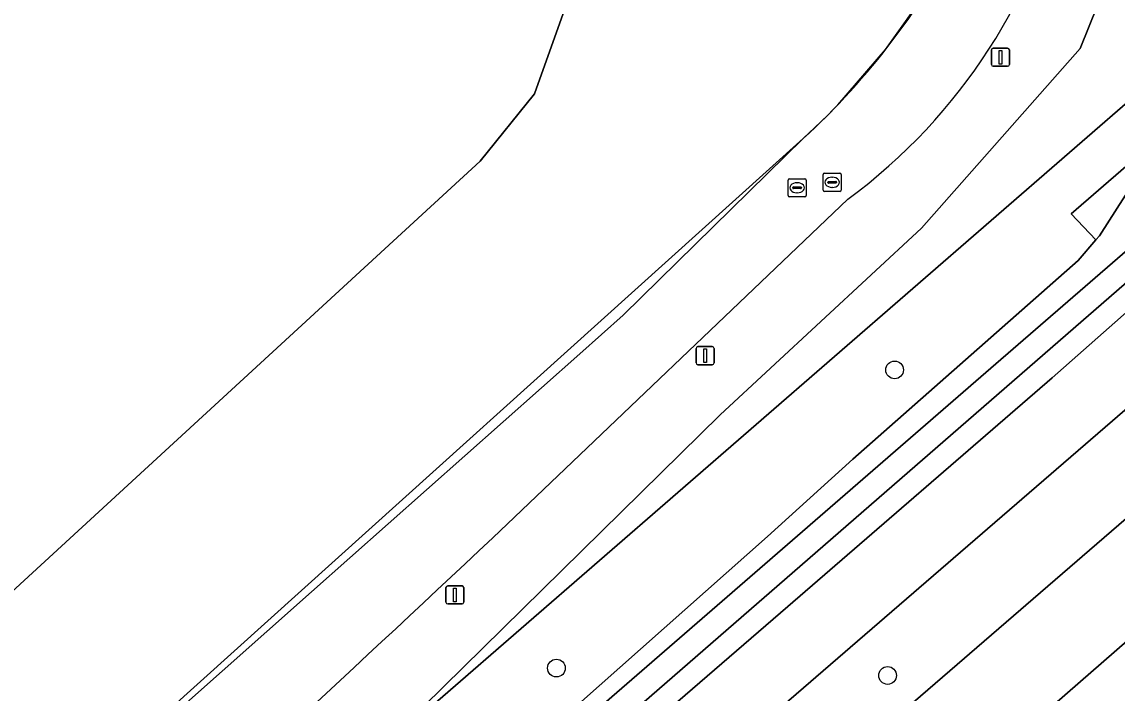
# Model space of a CAD drawing. Extents: x 155018 to 156648, y 383979 to 385733.
# Drawn here: x 155981.1 to 156041.5, y 384163 to 384200 of the extents above; entities that cross this region are included whole.
import ezdxf

# ---------------------------------------------------------------- set-up
doc = ezdxf.new("R2010")
doc.units = 0
for name, color, linetype in [('IMGEO_Boom', 7, 'Continuous'), ('IMGEO_Erf', 7, 'Continuous'), ('IMGEO_Fietspad_gesloten', 7, 'Continuous'), ('IMGEO_Groenvoorziening', 7, 'Continuous'), ('IMGEO_Lichtmast', 7, 'Continuous'), ('IMGEO_Lijnafwatering', 7, 'Continuous'), ('IMGEO_Loofbos', 7, 'Continuous'), ('IMGEO_Oever', 7, 'Continuous'), ('IMGEO_Pand', 7, 'Continuous'), ('IMGEO_Rijbaan_lokaal_gesloten', 7, 'Continuous'), ('IMGEO_Rioolput', 7, 'Continuous'), ('IMGEO_Terreindeel_gesloten', 7, 'Continuous'), ('IMGEO_Waterloop', 7, 'Continuous')]:
    doc.layers.add(name, color=color, linetype=linetype)

msp = doc.modelspace()

# ---------------------------------------------------------------- linework, layer by layer
at = {"layer": 'IMGEO_Boom'}
for centre in [(156029.228, 384180.814), (156010.587, 384164.367), (156028.841, 384163.959)]:
    msp.add_circle(centre, 0.489, dxfattribs=at)
at = {"layer": 'IMGEO_Erf'}
for points in [[(155921.179, 384200.75), (155936.689, 384205.407), (155936.372, 384206.461), (155936.493, 384206.497), (155970.958, 384216.86), (155976.936, 384218.286), (155983.556, 384218.939), (155988.667, 384218.824), (155995.015, 384217.972), (156002.271, 384215.903), (156004.979, 384214.5), (156007.16, 384212.708), (156008.895, 384210.533), (156010.202, 384207.993), (156010.962, 384205.283), (156010.967, 384200.479), (156009.369, 384196.034), (156006.378, 384192.322), (155949.701, 384140.188), (155851.326, 384054.716)], [(155857.749, 384044.829), (155954.025, 384130.334), (156024.189, 384193.573)]]:
    msp.add_lwpolyline(points, dxfattribs=at)
msp.add_arc((155996.756, 384223.504), 40.601, 312.50708, 333.35534, dxfattribs=at)
at = {"layer": 'IMGEO_Fietspad_gesloten'}
msp.add_lwpolyline([(155944.17, 384076.126), (155950.186, 384081.3), (155965.578, 384094.681), (155994.251, 384119.512), (156000, 384124.635), (156029.499, 384150.16), (156038.749, 384158.19), (156043.778, 384162.504), (156045.861, 384164.259), (156051.829, 384169.568), (156051.883, 384169.608), (156111.109, 384221.17), (156108.659, 384223.86), (156042.763, 384166.503), (156027.17, 384152.885), (156000, 384129.39), (155991.959, 384122.276), (155963.177, 384097.374), (155941.474, 384078.533), (155898.524, 384041.236), (155893.97, 384037.218), (155891.267, 384034.708)], dxfattribs=at)
at = {"layer": 'IMGEO_Groenvoorziening'}
for points in [[(155873.512, 384048.817), (156000, 384159.048), (156019.609, 384178.343), (156030.705, 384188.634), (156039.458, 384198.551), (156042.706, 384206.629), (156043.77, 384213.441), (156043.942, 384218.731), (156043.338, 384225.773), (156037.359, 384236.898), (156032.185, 384241.152), (156029.373, 384242.777)], [(156029.373, 384242.777), (156032.185, 384241.152), (156037.359, 384236.898), (156043.338, 384225.773), (156043.942, 384218.731), (156043.77, 384213.441), (156042.706, 384206.629), (156039.458, 384198.551), (156030.705, 384188.634), (156019.609, 384178.343), (156000, 384159.048), (156064.771, 384215.322), (156073.684, 384223.065)], [(155882.665, 384040.607), (156000, 384142.358), (156095.979, 384225.365)], [(155891.267, 384034.708), (155893.97, 384037.218), (155898.524, 384041.236), (155941.474, 384078.533), (155963.177, 384097.374), (155991.959, 384122.276), (156000, 384129.39), (156027.17, 384152.885), (156042.763, 384166.503), (156108.659, 384223.86)], [(156099.856, 384223.125), (156047.39, 384177.287), (156000, 384136.33), (155886.455, 384037.776)], [(156049.546, 384190.659), (156037.913, 384180.38), (156023.347, 384167.763), (156009.468, 384155.768), (155995.213, 384143.255), (155982.266, 384132.102), (155974.065, 384124.891), (155966.377, 384118.246), (155955.783, 384109.293), (155943.524, 384098.708), (155938.804, 384095.05), (155934.675, 384091.3), (155934.499, 384090.864), (155934.443, 384090.534), (155934.694, 384089.751), (155934.132, 384089.46), (155933.051, 384088.835), (155931.968, 384088.635), (155931.302, 384088.164), (155923.474, 384081.051)], [(156026.648, 384190.225), (156007.075, 384171.558)]]:
    msp.add_lwpolyline(points, dxfattribs=at)
for centre, radius, start, end in [((156007.726, 384215.787), 31.803, 306.51112, 27.63462), ((154610.899, 385654.483), 2036.756, 311.388058, 313.274177)]:
    msp.add_arc(centre, radius, start, end, dxfattribs=at)
at = {"layer": 'IMGEO_Lichtmast'}
for p, q in [((156034.564, 384197.662), (156034.564, 384198.462)), ((156034.564, 384198.462), (156034.564, 384197.662)), ((156034.664, 384198.562), (156035.454, 384198.562)), ((156035.454, 384198.562), (156034.664, 384198.562)), ((156035.554, 384198.462), (156035.554, 384197.662)), ((156035.554, 384197.662), (156035.554, 384198.462)), ((156035.454, 384197.562), (156034.664, 384197.562)), ((156034.664, 384197.562), (156035.454, 384197.562)), ((156018.383, 384182.101), (156019.173, 384182.101)), ((156019.173, 384182.101), (156018.383, 384182.101)), ((156018.283, 384181.201), (156018.283, 384182.001)), ((156018.283, 384182.001), (156018.283, 384181.201)), ((156019.273, 384182.001), (156019.273, 384181.201)), ((156019.273, 384181.201), (156019.273, 384182.001)), ((156019.173, 384181.101), (156018.383, 384181.101)), ((156018.383, 384181.101), (156019.173, 384181.101)), ((156004.494, 384168.005), (156004.494, 384168.805)), ((156004.494, 384168.805), (156004.494, 384168.005)), ((156004.594, 384168.905), (156005.384, 384168.905)), ((156005.384, 384168.905), (156004.594, 384168.905)), ((156005.484, 384168.805), (156005.484, 384168.005)), ((156005.484, 384168.005), (156005.484, 384168.805)), ((156005.384, 384167.905), (156004.594, 384167.905)), ((156004.594, 384167.905), (156005.384, 384167.905))]:
    msp.add_line(p, q, dxfattribs=at)
for points in [[(156034.984, 384198.437), (156035.134, 384198.437), (156035.134, 384197.687), (156034.984, 384197.687), (156034.984, 384198.437)], [(156018.703, 384181.976), (156018.853, 384181.976), (156018.853, 384181.226), (156018.703, 384181.226), (156018.703, 384181.976)], [(156004.914, 384168.78), (156005.064, 384168.78), (156005.064, 384168.03), (156004.914, 384168.03), (156004.914, 384168.78)]]:
    msp.add_lwpolyline(points, dxfattribs=at)
for centre, start, end in [((156034.664, 384198.462), 90, 180), ((156034.664, 384198.462), 90, 180), ((156035.454, 384198.462), 0, 90), ((156035.454, 384198.462), 360, 90), ((156034.664, 384197.662), 180, 270), ((156034.664, 384197.662), 180, 270), ((156035.454, 384197.662), 270, 0), ((156035.454, 384197.662), 270, 0), ((156018.383, 384182.001), 90, 180), ((156018.383, 384182.001), 90, 180), ((156019.173, 384182.001), 0, 90), ((156019.173, 384182.001), 360, 90), ((156018.383, 384181.201), 180, 270), ((156018.383, 384181.201), 180, 270), ((156019.173, 384181.201), 270, 0), ((156019.173, 384181.201), 270, 0), ((156004.594, 384168.805), 90, 180), ((156004.594, 384168.805), 90, 180), ((156005.384, 384168.805), 0, 90), ((156005.384, 384168.805), 360, 90), ((156004.594, 384168.005), 180, 270), ((156004.594, 384168.005), 180, 270), ((156005.384, 384168.005), 270, 0), ((156005.384, 384168.005), 270, 0)]:
    msp.add_arc(centre, 0.1, start, end, dxfattribs=at)
at = {"layer": 'IMGEO_Lijnafwatering'}
for points in [[(156026.089, 384195.433), (156028.732, 384198.484), (156031.058, 384201.783), (156033.045, 384205.296), (156033.756, 384207.746), (156034.254, 384210.248), (156034.537, 384212.783)], [(156011.869, 384181.706), (156014.257, 384183.827), (156024.189, 384193.573), (156024.836, 384194.179), (156025.469, 384194.799), (156026.089, 384195.433)], [(155997.088, 384168.578), (156011.869, 384181.706)], [(155982.306, 384155.451), (155997.088, 384168.578)]]:
    msp.add_lwpolyline(points, dxfattribs=at)
at = {"layer": 'IMGEO_Loofbos'}
for points in [[(156091.057, 384239.03), (156073.684, 384223.065), (156064.771, 384215.322), (156000, 384159.048), (155873.512, 384048.817)], [(156095.979, 384225.365), (156000, 384142.358), (155882.665, 384040.607), (155880.673, 384040.961), (155879.606, 384042.101), (155878.545, 384040.634), (155877.813, 384039.322), (155877.411, 384038.123), (155877.176, 384037.216), (155879.526, 384036.087)], [(155886.455, 384037.776), (156000, 384136.33), (156047.39, 384177.287), (156099.856, 384223.125)], [(156009.533, 384160.353), (156022.221, 384171.623), (156026.933, 384175.883), (156039.338, 384186.851), (156040.321, 384187.982), (156038.964, 384189.417), (156046.208, 384195.72)]]:
    msp.add_lwpolyline(points, dxfattribs=at)
at = {"layer": 'IMGEO_Oever'}
for points in [[(155880.653, 384046.552), (155933.217, 384093.005), (156034.533, 384180.903), (156084.09, 384223.856)], [(156057.782, 384199.374), (155977.124, 384129.183), (155966.041, 384119.714), (155905.531, 384067.357)], [(156042.41, 384191.172), (156041.489, 384189.738), (156040.52, 384188.213), (156040.321, 384187.982), (156039.338, 384186.851), (156026.933, 384175.883), (156022.221, 384171.623), (156009.533, 384160.353), (155989.928, 384144.172), (155970.749, 384127.029), (155957.905, 384116.314), (155955.984, 384113.84), (155953.405, 384112.133), (155948.909, 384108.584), (155933.577, 384094.826), (155929.437, 384091.489), (155913.638, 384077.773)], [(155923.474, 384081.051), (155931.302, 384088.164), (155931.968, 384088.635), (155933.051, 384088.835), (155934.132, 384089.46), (155934.694, 384089.751), (155934.443, 384090.534), (155934.499, 384090.864), (155934.675, 384091.3), (155938.804, 384095.05), (155943.524, 384098.708), (155955.783, 384109.293), (155966.377, 384118.246), (155974.065, 384124.891), (155982.266, 384132.102), (155995.213, 384143.255), (156009.468, 384155.768), (156023.347, 384167.763), (156037.913, 384180.38), (156049.546, 384190.659)]]:
    msp.add_lwpolyline(points, dxfattribs=at)
at = {"layer": 'IMGEO_Pand'}
msp.add_lwpolyline([(155851.326, 384054.716), (155949.701, 384140.188), (156006.378, 384192.322), (156009.369, 384196.034), (156010.967, 384200.479), (156010.962, 384205.283), (156010.202, 384207.993), (156008.895, 384210.533), (156007.16, 384212.708), (156004.979, 384214.5), (156002.271, 384215.903), (155995.015, 384217.972), (155988.667, 384218.824), (155983.556, 384218.939), (155976.936, 384218.286), (155970.958, 384216.86), (155936.493, 384206.497), (155936.372, 384206.461), (155936.689, 384205.407), (155921.179, 384200.75)], dxfattribs=at)
at = {"layer": 'IMGEO_Rijbaan_lokaal_gesloten'}
for points in [[(156024.189, 384193.573), (155954.025, 384130.334), (155957.511, 384126.409)], [(156007.075, 384171.558), (156026.648, 384190.225)]]:
    msp.add_lwpolyline(points, dxfattribs=at)
for centre, radius, start, end in [((156007.726, 384215.787), 31.803, 306.51112, 27.63462), ((155996.756, 384223.504), 40.601, 312.50708, 333.35534), ((154610.899, 385654.483), 2036.756, 311.388058, 313.274177)]:
    msp.add_arc(centre, radius, start, end, dxfattribs=at)
at = {"layer": 'IMGEO_Rioolput'}
for p, q in [((156023.351, 384190.435), (156023.351, 384191.287)), ((156023.426, 384191.361), (156024.278, 384191.361)), ((156023.839, 384191.141), (156023.864, 384191.141)), ((156024.352, 384191.287), (156024.352, 384190.435)), ((156025.285, 384190.737), (156025.285, 384191.589)), ((156025.36, 384191.663), (156026.212, 384191.663)), ((156025.544, 384191.157), (156025.544, 384191.169)), ((156025.982, 384191.12), (156025.584, 384191.12)), ((156025.587, 384191.206), (156025.985, 384191.206)), ((156025.773, 384191.443), (156025.798, 384191.443)), ((156026.028, 384191.169), (156026.028, 384191.157)), ((156026.286, 384191.589), (156026.286, 384190.737)), ((156023.61, 384190.855), (156023.61, 384190.867)), ((156024.048, 384190.818), (156023.65, 384190.818)), ((156023.653, 384190.904), (156024.051, 384190.904)), ((156023.862, 384190.581), (156023.837, 384190.581)), ((156024.094, 384190.867), (156024.094, 384190.855)), ((156026.212, 384190.663), (156025.36, 384190.663)), ((156025.796, 384190.883), (156025.771, 384190.883)), ((156024.278, 384190.361), (156023.426, 384190.361))]:
    msp.add_line(p, q, dxfattribs=at)
for points in [[(156023.351, 384190.435), (156023.351, 384191.287)], [(156023.426, 384191.361), (156024.278, 384191.361)], [(156024.352, 384191.287), (156024.352, 384190.435)], [(156025.285, 384190.737), (156025.285, 384191.589)], [(156025.36, 384191.663), (156026.212, 384191.663)], [(156026.286, 384191.589), (156026.286, 384190.737)], [(156026.212, 384190.663), (156025.36, 384190.663)], [(156024.278, 384190.361), (156023.426, 384190.361)]]:
    msp.add_lwpolyline(points, dxfattribs=at)
for centre, radius, start, end in [((156023.428, 384191.285), 0.0765, 91.55205, 178.44795), ((156023.428, 384191.285), 0.0765, 91.55205, 178.44795), ((156024.276, 384191.285), 0.0765, 1.55205, 88.44795), ((156024.276, 384191.285), 0.0765, 1.55205, 88.44795), ((156025.362, 384191.587), 0.0765, 91.55205, 178.44795), ((156025.362, 384191.587), 0.0765, 91.55205, 178.44795), ((156025.584, 384191.166), 0.0403, 85.87752, 175.75265), ((156025.581, 384191.156), 0.0366, 178.93798, 274.71019), ((156025.985, 384191.163), 0.043, 264.86636, 352.45326), ((156025.989, 384191.168), 0.0386, 1.73085, 96.63898), ((156026.21, 384191.587), 0.0765, 1.55205, 88.44795), ((156026.21, 384191.587), 0.0765, 1.55205, 88.44795), ((156023.65, 384190.864), 0.0403, 85.87752, 175.75265), ((156023.647, 384190.854), 0.0366, 178.93798, 274.71019), ((156024.051, 384190.861), 0.043, 264.86636, 352.45326), ((156024.055, 384190.866), 0.0386, 1.73085, 96.63898), ((156025.362, 384190.739), 0.0765, 181.55205, 268.44795), ((156025.362, 384190.739), 0.0765, 181.55205, 268.44795), ((156026.21, 384190.739), 0.0765, 271.55205, 358.44795), ((156026.21, 384190.739), 0.0765, 271.55205, 358.44795), ((156023.428, 384190.437), 0.0765, 181.55205, 268.44795), ((156023.428, 384190.437), 0.0765, 181.55205, 268.44795), ((156024.276, 384190.437), 0.0765, 271.55205, 358.44795), ((156024.276, 384190.437), 0.0765, 271.55205, 358.44795)]:
    msp.add_arc(centre, radius, start, end, dxfattribs=at)
for centre, major_axis, ratio, start_param, end_param in [((156023.838, 384190.861), (-0.387, 0.002), 0.722429, 4.712389, 7.853982), ((156023.863, 384190.861), (-0.39, 0.002), 0.717154, 1.570796, 4.712389), ((156025.772, 384191.163), (-0.387, 0.002), 0.722429, 4.712389, 7.853982), ((156025.797, 384191.163), (-0.39, 0.002), 0.717154, 1.570796, 4.712389)]:
    msp.add_ellipse(centre, major_axis=major_axis, ratio=ratio, start_param=start_param, end_param=end_param, dxfattribs=at)
at = {"layer": 'IMGEO_Terreindeel_gesloten'}
msp.add_lwpolyline([(156040.321, 384187.982), (156040.52, 384188.213), (156041.489, 384189.738), (156042.41, 384191.172), (156042.538, 384191.291), (156042.378, 384191.475), (156043.342, 384192.279), (156043.459, 384192.149), (156045.222, 384193.01), (156046.598, 384193.584), (156047.532, 384194.291), (156046.208, 384195.72), (156038.964, 384189.417)], close=True, dxfattribs=at)
at = {"layer": 'IMGEO_Waterloop'}
for points in [[(156084.09, 384223.856), (156034.533, 384180.903), (155933.217, 384093.005), (155880.653, 384046.552)], [(155905.531, 384067.357), (155966.041, 384119.714), (155977.124, 384129.183), (156057.782, 384199.374)]]:
    msp.add_lwpolyline(points, dxfattribs=at)

doc.saveas('drawing.dxf')
